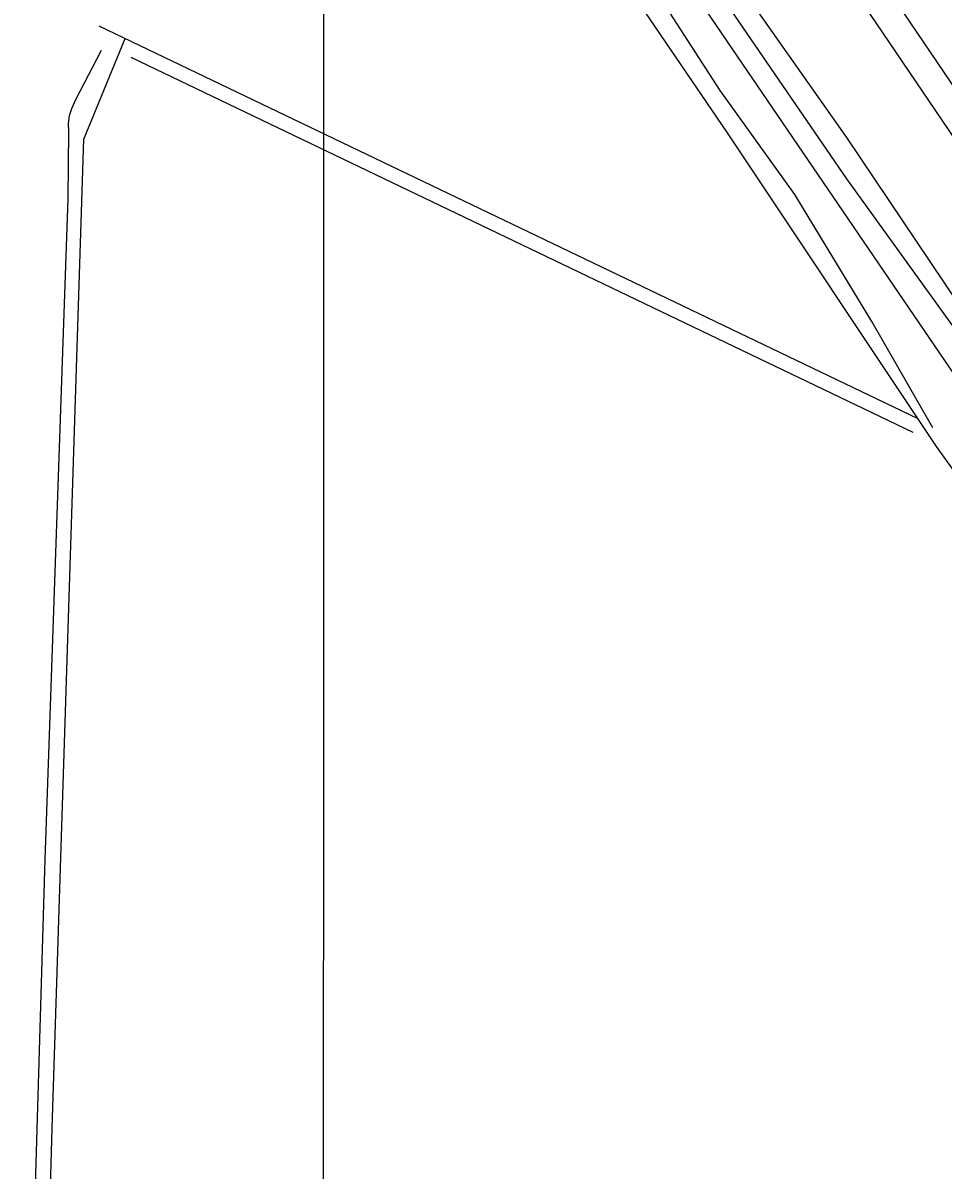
# Model space of a CAD drawing. Extents: x 3263578 to 3301413, y 764927 to 798602.
# Drawn here: x 3275274 to 3276249, y 784722 to 785937 of the extents above; entities that cross this region are included whole.
import ezdxf

# ---------------------------------------------------------------- set-up
doc = ezdxf.new("R2010")
doc.units = 0
for name, color, linetype in [('V-DTCH-CNTR', 7, 'Continuous'), ('V-GRID-MAJR', 7, 'Continuous'), ('V-LEVE-TOET', 7, 'Continuous'), ('V-ROAD-CNTR', 7, 'Continuous'), ('V-SURV-LINE', 7, 'Continuous'), ('V-TOPO-SHOR', 7, 'Continuous')]:
    doc.layers.add(name, color=color, linetype=linetype)

msp = doc.modelspace()

# ---------------------------------------------------------------- linework, layer by layer
at = {"layer": 'V-DTCH-CNTR'}
msp.add_line((3276222.1, 785517.4), (3275354.8, 785933.3), dxfattribs=at)
for points in [[(3276481.1, 785154.8), (3276241.6, 785488.1), (3276020.1, 785820.3), (3275829.3, 786100.8), (3275740.2, 786239.8), (3275735.8, 786251.5), (3275731.2, 786259.5), (3275720.9, 786269.2), (3275715.2, 786272), (3275702.2, 786278.6), (3275696, 786283), (3275687.8, 786291.1), (3275685.3, 786296.4), (3275685, 786305.4), (3275688, 786319), (3275688.3, 786332.1), (3275690.6, 786340.5), (3275691.5, 786353.6), (3275688.4, 786378.4), (3275683.6, 786396.4), (3275656.3, 786523.4)], [(3275290.1, 784229.1), (3275305, 784766.6), (3275338.6, 785813.7), (3275382.4, 785920.1)]]:
    msp.add_lwpolyline(points, dxfattribs=at)
at = {"layer": 'V-GRID-MAJR'}
msp.add_spline([(3275591.3, 775830), (3275592.2, 781889.4), (3275593.1, 787951.5), (3275593.9, 794013.5), (3275593.9, 794016.1)], degree=3, dxfattribs=at)
at = {"layer": 'V-LEVE-TOET'}
msp.add_lwpolyline([(3275345.7, 788420.7), (3275423.5, 788043.9), (3275498.9, 787699.2), (3275568.7, 787379.6), (3275633.1, 787071.6), (3275701.7, 786746.7), (3275743.9, 786564.4), (3275777.8, 786414.5), (3275799.9, 786342.3), (3275813.5, 786309.8), (3275834.7, 786272.4), (3275899.4, 786171.8), (3276022.4, 785991.5), (3276146.4, 785815.2), (3276279.4, 785617.3), (3276425.1, 785404.8), (3276524, 785263.1), (3276625.3, 785110.6), (3276720.9, 784967.9), (3276783.5, 784880.8), (3276825.9, 784834.6), (3276853.5, 784807), (3276982.7, 784698.8)], dxfattribs=at)
at = {"layer": 'V-ROAD-CNTR'}
msp.add_lwpolyline([(3276702.9, 784911.8), (3276638.7, 785004.9), (3276362.2, 785415.1), (3275950.5, 786019.5), (3275816.5, 786219.1)], dxfattribs=at)
at = {"layer": 'V-SURV-LINE'}
for points in [[(3275937.8, 786344.3), (3276893.8, 784934)], [(3276869, 784917.2), (3275913, 786327.5)]]:
    msp.add_lwpolyline(points, dxfattribs=at)
at = {"layer": 'V-TOPO-SHOR'}
msp.add_line((3275388.6, 785900.5), (3276216.4, 785503.6), dxfattribs=at)
for points in [[(3276146.7, 785771.6), (3275969.4, 786030.4), (3275832.9, 786238.9), (3275789.7, 786322.7), (3275761, 786392.2), (3275749, 786425.8), (3275667.6, 786840.3), (3275629.3, 786984.1), (3275497.5, 787621.4), (3275365.8, 788203.6)], [(3276237.7, 785508.1), (3276173, 785620.7), (3276091.6, 785754.9), (3276012.5, 785865.1), (3275895.1, 786047.2), (3275818.5, 786157.4), (3275758.6, 786260.5), (3275734.6, 786306), (3275703.5, 786413.8), (3275670, 786552.8)], [(3275274.2, 784253.7), (3275297.8, 785051.1), (3275322.1, 785750.9), (3275322.7, 785822.3), (3275322.4, 785829.9), (3275323.5, 785838.6), (3275326, 785846.1), (3275330.2, 785855.5), (3275357.4, 785907.7)], [(3276788.8, 784849.1), (3276743.2, 784899.4), (3276530, 785237.3), (3276455.8, 785342.7), (3276146.7, 785771.6)]]:
    msp.add_lwpolyline(points, dxfattribs=at)

doc.saveas('drawing.dxf')
